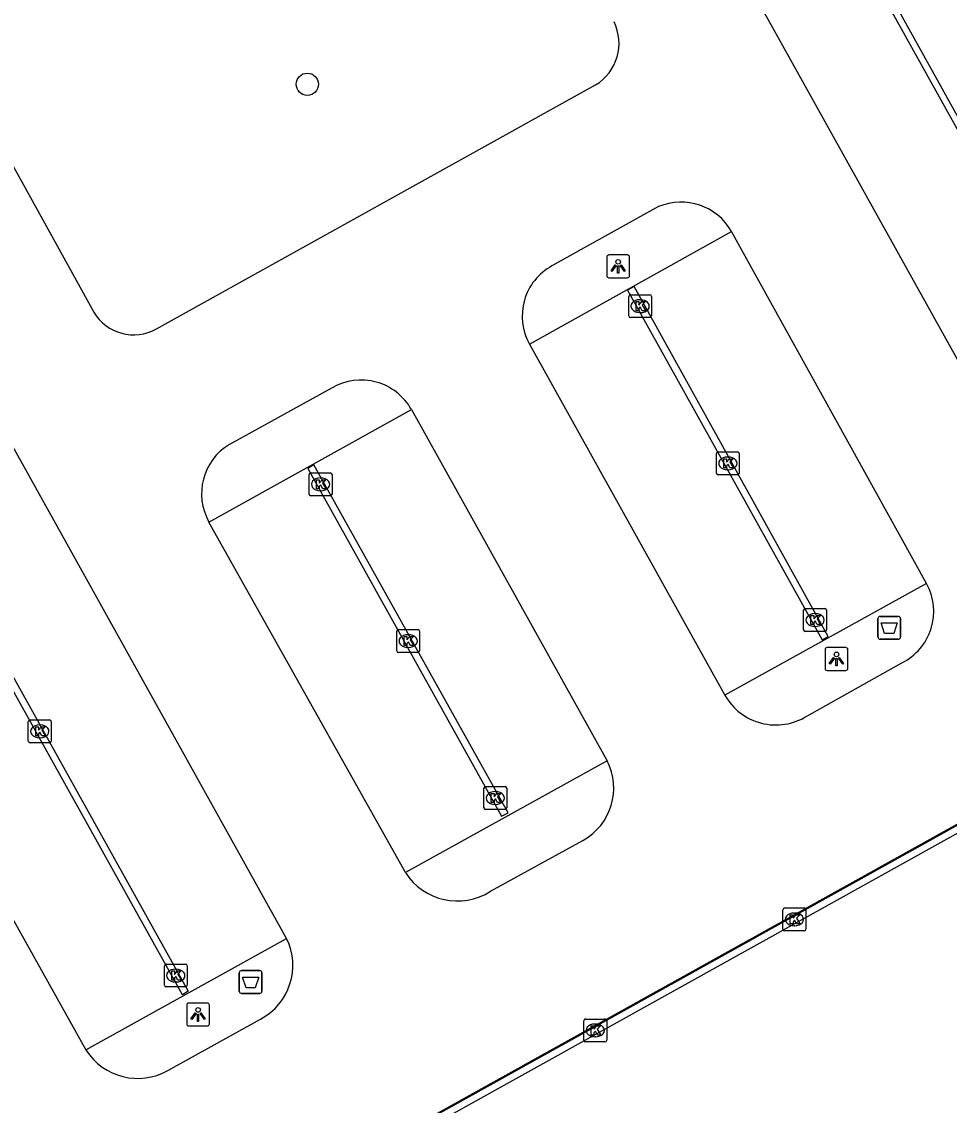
# Model space of a CAD drawing. Extents: x 156414 to 157775, y 382335 to 383765.
# Drawn here: x 157532.64 to 157573.19, y 382889.87 to 382937.27 of the extents above; entities that cross this region are included whole.
import ezdxf

# ---------------------------------------------------------------- set-up
doc = ezdxf.new("R2010")
doc.units = 0
for name, color, linetype in [('IMGEO_Afvalbak', 7, 'Continuous'), ('IMGEO_Boom', 7, 'Continuous'), ('IMGEO_Kolk', 7, 'Continuous'), ('IMGEO_Lichtpunt', 7, 'Continuous'), ('IMGEO_Parkeervlak_gesloten', 7, 'Continuous'), ('IMGEO_Parkeervlak_open', 7, 'Continuous'), ('IMGEO_Rijbaan_lokaal_gesloten', 7, 'Continuous'), ('IMGEO_Rijbaan_lokaal_open', 7, 'Continuous')]:
    doc.layers.add(name, color=color, linetype=linetype)

msp = doc.modelspace()

# ---------------------------------------------------------------- linework, layer by layer
at = {"layer": 'IMGEO_Afvalbak'}
for p, q in [((157570.071, 382910.359), (157570.071, 382911.159)), ((157570.071, 382911.159), (157570.071, 382910.359)), ((157570.171, 382911.259), (157570.961, 382911.259)), ((157570.961, 382911.259), (157570.171, 382911.259)), ((157571.061, 382911.159), (157571.061, 382910.359)), ((157571.061, 382910.359), (157571.061, 382911.159)), ((157570.961, 382910.259), (157570.171, 382910.259)), ((157570.171, 382910.259), (157570.961, 382910.259)), ((157542.253, 382895.768), (157543.043, 382895.768)), ((157543.043, 382895.768), (157542.253, 382895.768)), ((157542.153, 382894.868), (157542.153, 382895.668)), ((157542.153, 382895.668), (157542.153, 382894.868)), ((157543.143, 382895.668), (157543.143, 382894.868)), ((157543.143, 382894.868), (157543.143, 382895.668)), ((157543.043, 382894.768), (157542.253, 382894.768)), ((157542.253, 382894.768), (157543.043, 382894.768))]:
    msp.add_line(p, q, dxfattribs=at)
for points in [[(157570.214, 382910.973), (157570.918, 382910.973), (157570.769, 382910.503), (157570.363, 382910.503), (157570.214, 382910.973)], [(157542.296, 382895.482), (157543, 382895.482), (157542.851, 382895.012), (157542.445, 382895.012), (157542.296, 382895.482)]]:
    msp.add_lwpolyline(points, dxfattribs=at)
for centre, start, end in [((157570.171, 382911.159), 90, 180), ((157570.171, 382911.159), 90, 180), ((157570.961, 382911.159), 0, 90), ((157570.961, 382911.159), 360, 90), ((157570.171, 382910.359), 180, 270), ((157570.171, 382910.359), 180, 270), ((157570.961, 382910.359), 270, 0), ((157570.961, 382910.359), 270, 0), ((157542.253, 382895.668), 90, 180), ((157542.253, 382895.668), 90, 180), ((157543.043, 382895.668), 0, 90), ((157543.043, 382895.668), 360, 90), ((157542.253, 382894.868), 180, 270), ((157542.253, 382894.868), 180, 270), ((157543.043, 382894.868), 270, 0), ((157543.043, 382894.868), 270, 0)]:
    msp.add_arc(centre, 0.1, start, end, dxfattribs=at)
at = {"layer": 'IMGEO_Boom'}
msp.add_circle((157545.126, 382934.53), 0.489, dxfattribs=at)
at = {"layer": 'IMGEO_Kolk'}
for p, q in [((157559.176, 382924.4), (157559.176, 382925.252)), ((157559.251, 382925.326), (157560.103, 382925.326)), ((157559.664, 382925.106), (157559.689, 382925.106)), ((157560.177, 382925.252), (157560.177, 382924.4)), ((157560.103, 382924.326), (157559.251, 382924.326)), ((157559.687, 382924.546), (157559.662, 382924.546)), ((157563.086, 382918.449), (157563.938, 382918.449)), ((157563.011, 382917.523), (157563.011, 382918.375)), ((157563.499, 382918.229), (157563.524, 382918.229)), ((157564.012, 382918.375), (157564.012, 382917.523)), ((157545.279, 382917.535), (157546.131, 382917.535)), ((157563.522, 382917.669), (157563.497, 382917.669)), ((157545.204, 382916.609), (157545.204, 382917.461)), ((157545.692, 382917.315), (157545.717, 382917.315)), ((157546.205, 382917.461), (157546.205, 382916.609)), ((157563.938, 382917.449), (157563.086, 382917.449)), ((157545.715, 382916.755), (157545.69, 382916.755)), ((157546.131, 382916.535), (157545.279, 382916.535)), ((157566.824, 382910.672), (157566.824, 382911.524)), ((157566.899, 382911.598), (157567.751, 382911.598)), ((157567.312, 382911.378), (157567.337, 382911.378)), ((157567.825, 382911.524), (157567.825, 382910.672)), ((157549.035, 382909.752), (157549.035, 382910.604)), ((157549.11, 382910.678), (157549.962, 382910.678)), ((157549.523, 382910.458), (157549.548, 382910.458)), ((157550.036, 382910.604), (157550.036, 382909.752)), ((157567.751, 382910.598), (157566.899, 382910.598)), ((157567.335, 382910.818), (157567.31, 382910.818)), ((157549.962, 382909.678), (157549.11, 382909.678)), ((157549.546, 382909.898), (157549.521, 382909.898)), ((157532.928, 382905.802), (157532.928, 382906.654)), ((157533.003, 382906.728), (157533.855, 382906.728)), ((157533.929, 382906.654), (157533.929, 382905.802)), ((157533.416, 382906.508), (157533.441, 382906.508)), ((157533.855, 382905.728), (157533.003, 382905.728)), ((157533.439, 382905.948), (157533.414, 382905.948)), ((157552.919, 382903.815), (157553.771, 382903.815)), ((157552.844, 382902.889), (157552.844, 382903.741)), ((157553.332, 382903.595), (157553.357, 382903.595)), ((157553.845, 382903.741), (157553.845, 382902.889)), ((157553.771, 382902.815), (157552.919, 382902.815)), ((157553.355, 382903.035), (157553.33, 382903.035)), ((157565.921, 382897.578), (157565.921, 382898.43)), ((157565.996, 382898.504), (157566.848, 382898.504)), ((157566.409, 382898.284), (157566.434, 382898.284)), ((157566.922, 382898.43), (157566.922, 382897.578)), ((157566.432, 382897.724), (157566.407, 382897.724)), ((157566.848, 382897.504), (157565.996, 382897.504)), ((157538.875, 382895.124), (157538.875, 382895.976)), ((157538.95, 382896.05), (157539.802, 382896.05)), ((157539.363, 382895.83), (157539.388, 382895.83)), ((157539.876, 382895.976), (157539.876, 382895.124)), ((157539.386, 382895.27), (157539.361, 382895.27)), ((157539.802, 382895.05), (157538.95, 382895.05)), ((157557.213, 382892.722), (157557.213, 382893.574)), ((157557.288, 382893.648), (157558.14, 382893.648)), ((157557.701, 382893.428), (157557.726, 382893.428)), ((157558.214, 382893.574), (157558.214, 382892.722)), ((157557.724, 382892.868), (157557.699, 382892.868)), ((157558.14, 382892.648), (157557.288, 382892.648))]:
    msp.add_line(p, q, dxfattribs=at)
for points in [[(157559.176, 382924.4), (157559.176, 382925.252)], [(157559.251, 382925.326), (157560.103, 382925.326)], [(157560.177, 382925.252), (157560.177, 382924.4)], [(157559.497, 382925.026), (157559.62, 382925.026), (157559.62, 382924.875), (157559.75, 382925.026), (157559.914, 382925.026), (157559.768, 382924.875), (157559.921, 382924.626), (157559.769, 382924.626), (157559.684, 382924.79), (157559.62, 382924.723), (157559.62, 382924.626), (157559.497, 382924.626), (157559.497, 382925.026)], [(157560.103, 382924.326), (157559.251, 382924.326)], [(157563.086, 382918.449), (157563.938, 382918.449)], [(157563.011, 382917.523), (157563.011, 382918.375)], [(157563.332, 382918.149), (157563.455, 382918.149), (157563.455, 382917.998), (157563.585, 382918.149), (157563.749, 382918.149), (157563.603, 382917.998), (157563.756, 382917.749), (157563.604, 382917.749), (157563.519, 382917.913), (157563.455, 382917.846), (157563.455, 382917.749), (157563.332, 382917.749), (157563.332, 382918.149)], [(157564.012, 382918.375), (157564.012, 382917.523)], [(157545.279, 382917.535), (157546.131, 382917.535)], [(157545.204, 382916.609), (157545.204, 382917.461)], [(157545.525, 382917.235), (157545.648, 382917.235), (157545.648, 382917.084), (157545.778, 382917.235), (157545.942, 382917.235), (157545.796, 382917.084), (157545.949, 382916.835), (157545.797, 382916.835), (157545.712, 382916.999), (157545.648, 382916.932), (157545.648, 382916.835), (157545.525, 382916.835), (157545.525, 382917.235)], [(157546.205, 382917.461), (157546.205, 382916.609)], [(157563.938, 382917.449), (157563.086, 382917.449)], [(157546.131, 382916.535), (157545.279, 382916.535)], [(157566.824, 382910.672), (157566.824, 382911.524)], [(157566.899, 382911.598), (157567.751, 382911.598)], [(157567.825, 382911.524), (157567.825, 382910.672)], [(157567.145, 382911.298), (157567.268, 382911.298), (157567.268, 382911.147), (157567.398, 382911.298), (157567.562, 382911.298), (157567.416, 382911.147), (157567.569, 382910.898), (157567.417, 382910.898), (157567.332, 382911.062), (157567.268, 382910.995), (157567.268, 382910.898), (157567.145, 382910.898), (157567.145, 382911.298)], [(157549.035, 382909.752), (157549.035, 382910.604)], [(157549.11, 382910.678), (157549.962, 382910.678)], [(157550.036, 382910.604), (157550.036, 382909.752)], [(157567.751, 382910.598), (157566.899, 382910.598)], [(157549.356, 382910.378), (157549.479, 382910.378), (157549.479, 382910.227), (157549.609, 382910.378), (157549.773, 382910.378), (157549.627, 382910.227), (157549.78, 382909.978), (157549.628, 382909.978), (157549.543, 382910.142), (157549.479, 382910.075), (157549.479, 382909.978), (157549.356, 382909.978), (157549.356, 382910.378)], [(157549.962, 382909.678), (157549.11, 382909.678)], [(157532.928, 382905.802), (157532.928, 382906.654)], [(157533.003, 382906.728), (157533.855, 382906.728)], [(157533.929, 382906.654), (157533.929, 382905.802)], [(157533.249, 382906.428), (157533.372, 382906.428), (157533.372, 382906.277), (157533.502, 382906.428), (157533.666, 382906.428), (157533.52, 382906.277), (157533.673, 382906.028), (157533.521, 382906.028), (157533.436, 382906.192), (157533.372, 382906.125), (157533.372, 382906.028), (157533.249, 382906.028), (157533.249, 382906.428)], [(157533.855, 382905.728), (157533.003, 382905.728)], [(157552.919, 382903.815), (157553.771, 382903.815)], [(157552.844, 382902.889), (157552.844, 382903.741)], [(157553.165, 382903.515), (157553.288, 382903.515), (157553.288, 382903.364), (157553.418, 382903.515), (157553.582, 382903.515), (157553.436, 382903.364), (157553.589, 382903.115), (157553.437, 382903.115), (157553.352, 382903.279), (157553.288, 382903.212), (157553.288, 382903.115), (157553.165, 382903.115), (157553.165, 382903.515)], [(157553.845, 382903.741), (157553.845, 382902.889)], [(157553.771, 382902.815), (157552.919, 382902.815)], [(157565.921, 382897.578), (157565.921, 382898.43)], [(157565.996, 382898.504), (157566.848, 382898.504)], [(157566.242, 382898.204), (157566.365, 382898.204), (157566.365, 382898.053), (157566.495, 382898.204), (157566.659, 382898.204), (157566.513, 382898.053), (157566.666, 382897.804), (157566.514, 382897.804), (157566.429, 382897.968), (157566.365, 382897.901), (157566.365, 382897.804), (157566.242, 382897.804), (157566.242, 382898.204)], [(157566.922, 382898.43), (157566.922, 382897.578)], [(157566.848, 382897.504), (157565.996, 382897.504)], [(157538.875, 382895.124), (157538.875, 382895.976)], [(157538.95, 382896.05), (157539.802, 382896.05)], [(157539.196, 382895.75), (157539.319, 382895.75), (157539.319, 382895.599), (157539.449, 382895.75), (157539.613, 382895.75), (157539.467, 382895.599), (157539.62, 382895.35), (157539.468, 382895.35), (157539.383, 382895.514), (157539.319, 382895.447), (157539.319, 382895.35), (157539.196, 382895.35), (157539.196, 382895.75)], [(157539.876, 382895.976), (157539.876, 382895.124)], [(157539.802, 382895.05), (157538.95, 382895.05)], [(157557.213, 382892.722), (157557.213, 382893.574)], [(157557.288, 382893.648), (157558.14, 382893.648)], [(157557.534, 382893.348), (157557.657, 382893.348), (157557.657, 382893.197), (157557.787, 382893.348), (157557.951, 382893.348), (157557.805, 382893.197), (157557.958, 382892.948), (157557.806, 382892.948), (157557.721, 382893.112), (157557.657, 382893.045), (157557.657, 382892.948), (157557.534, 382892.948), (157557.534, 382893.348)], [(157558.214, 382893.574), (157558.214, 382892.722)], [(157558.14, 382892.648), (157557.288, 382892.648)]]:
    msp.add_lwpolyline(points, dxfattribs=at)
for centre, start, end in [((157559.253, 382925.25), 91.552, 178.448), ((157559.253, 382925.25), 91.552, 178.448), ((157560.101, 382925.25), 1.552, 88.448), ((157560.101, 382925.25), 1.552, 88.448), ((157559.253, 382924.402), 181.552, 268.448), ((157559.253, 382924.402), 181.552, 268.448), ((157560.101, 382924.402), 271.552, 358.448), ((157560.101, 382924.402), 271.552, 358.448), ((157563.088, 382918.373), 91.552, 178.448), ((157563.088, 382918.373), 91.552, 178.448), ((157563.936, 382918.373), 1.552, 88.448), ((157563.936, 382918.373), 1.552, 88.448), ((157545.281, 382917.459), 91.552, 178.448), ((157545.281, 382917.459), 91.552, 178.448), ((157546.129, 382917.459), 1.552, 88.448), ((157546.129, 382917.459), 1.552, 88.448), ((157563.088, 382917.525), 181.552, 268.448), ((157563.088, 382917.525), 181.552, 268.448), ((157563.936, 382917.525), 271.552, 358.448), ((157563.936, 382917.525), 271.552, 358.448), ((157545.281, 382916.611), 181.552, 268.448), ((157545.281, 382916.611), 181.552, 268.448), ((157546.129, 382916.611), 271.552, 358.448), ((157546.129, 382916.611), 271.552, 358.448), ((157566.901, 382911.522), 91.552, 178.448), ((157566.901, 382911.522), 91.552, 178.448), ((157567.749, 382911.522), 1.552, 88.448), ((157567.749, 382911.522), 1.552, 88.448), ((157549.112, 382910.602), 91.552, 178.448), ((157549.112, 382910.602), 91.552, 178.448), ((157549.96, 382910.602), 1.552, 88.448), ((157549.96, 382910.602), 1.552, 88.448), ((157566.901, 382910.674), 181.552, 268.448), ((157566.901, 382910.674), 181.552, 268.448), ((157567.749, 382910.674), 271.552, 358.448), ((157567.749, 382910.674), 271.552, 358.448), ((157549.112, 382909.754), 181.552, 268.448), ((157549.112, 382909.754), 181.552, 268.448), ((157549.96, 382909.754), 271.552, 358.448), ((157549.96, 382909.754), 271.552, 358.448), ((157533.005, 382906.652), 91.552, 178.448), ((157533.005, 382906.652), 91.552, 178.448), ((157533.853, 382906.652), 1.552, 88.448), ((157533.853, 382906.652), 1.552, 88.448), ((157533.005, 382905.804), 181.552, 268.448), ((157533.005, 382905.804), 181.552, 268.448), ((157533.853, 382905.804), 271.552, 358.448), ((157533.853, 382905.804), 271.552, 358.448), ((157552.921, 382903.739), 91.552, 178.448), ((157552.921, 382903.739), 91.552, 178.448), ((157553.769, 382903.739), 1.552, 88.448), ((157553.769, 382903.739), 1.552, 88.448), ((157552.921, 382902.891), 181.552, 268.448), ((157552.921, 382902.891), 181.552, 268.448), ((157553.769, 382902.891), 271.552, 358.448), ((157553.769, 382902.891), 271.552, 358.448), ((157565.998, 382898.428), 91.552, 178.448), ((157565.998, 382898.428), 91.552, 178.448), ((157566.846, 382898.428), 1.552, 88.448), ((157566.846, 382898.428), 1.552, 88.448), ((157565.998, 382897.58), 181.552, 268.448), ((157565.998, 382897.58), 181.552, 268.448), ((157566.846, 382897.58), 271.552, 358.448), ((157566.846, 382897.58), 271.552, 358.448), ((157538.952, 382895.974), 91.552, 178.448), ((157538.952, 382895.974), 91.552, 178.448), ((157539.8, 382895.974), 1.552, 88.448), ((157539.8, 382895.974), 1.552, 88.448), ((157538.952, 382895.126), 181.552, 268.448), ((157538.952, 382895.126), 181.552, 268.448), ((157539.8, 382895.126), 271.552, 358.448), ((157539.8, 382895.126), 271.552, 358.448), ((157557.29, 382893.572), 91.552, 178.448), ((157557.29, 382893.572), 91.552, 178.448), ((157558.138, 382893.572), 1.552, 88.448), ((157558.138, 382893.572), 1.552, 88.448), ((157557.29, 382892.724), 181.552, 268.448), ((157557.29, 382892.724), 181.552, 268.448), ((157558.138, 382892.724), 271.552, 358.448), ((157558.138, 382892.724), 271.552, 358.448)]:
    msp.add_arc(centre, 0.0765, start, end, dxfattribs=at)
for centre, major_axis, ratio, start_param, end_param in [((157559.663, 382924.826), (-0.387, 0.002), 0.722429, 4.712389, 7.853982), ((157559.688, 382924.826), (-0.39, 0.002), 0.717154, 1.570796, 4.712389), ((157563.498, 382917.949), (-0.387, 0.002), 0.722429, 4.712389, 7.853982), ((157563.523, 382917.949), (-0.39, 0.002), 0.717154, 1.570796, 4.712389), ((157545.691, 382917.035), (-0.387, 0.002), 0.722429, 4.712389, 7.853982), ((157545.716, 382917.035), (-0.39, 0.002), 0.717154, 1.570796, 4.712389), ((157567.311, 382911.098), (-0.387, 0.002), 0.722429, 4.712389, 7.853982), ((157567.336, 382911.098), (-0.39, 0.002), 0.717154, 1.570796, 4.712389), ((157549.522, 382910.178), (-0.387, 0.002), 0.722429, 4.712389, 7.853982), ((157549.547, 382910.178), (-0.39, 0.002), 0.717154, 1.570796, 4.712389), ((157533.415, 382906.228), (-0.387, 0.002), 0.722429, 4.712389, 7.853982), ((157533.44, 382906.228), (-0.39, 0.002), 0.717154, 1.570796, 4.712389), ((157553.331, 382903.315), (-0.387, 0.002), 0.722429, 4.712389, 7.853982), ((157553.356, 382903.315), (-0.39, 0.002), 0.717154, 1.570796, 4.712389), ((157566.408, 382898.004), (-0.387, 0.002), 0.722429, 4.712389, 7.853982), ((157566.433, 382898.004), (-0.39, 0.002), 0.717154, 1.570796, 4.712389), ((157539.362, 382895.55), (-0.387, 0.002), 0.722429, 4.712389, 7.853982), ((157539.387, 382895.55), (-0.39, 0.002), 0.717154, 1.570796, 4.712389), ((157557.7, 382893.148), (-0.387, 0.002), 0.722429, 4.712389, 7.853982), ((157557.725, 382893.148), (-0.39, 0.002), 0.717154, 1.570796, 4.712389)]:
    msp.add_ellipse(centre, major_axis=major_axis, ratio=ratio, start_param=start_param, end_param=end_param, dxfattribs=at)
at = {"layer": 'IMGEO_Lichtpunt'}
for p, q in [((157559.119, 382927.064), (157558.311, 382927.064)), ((157559.119, 382927.064), (157558.311, 382927.064)), ((157558.217, 382926.969), (157558.217, 382926.162)), ((157558.217, 382926.969), (157558.217, 382926.162)), ((157559.213, 382926.162), (157559.213, 382926.969)), ((157559.213, 382926.162), (157559.213, 382926.969)), ((157558.311, 382926.068), (157559.119, 382926.068)), ((157558.311, 382926.068), (157559.119, 382926.068)), ((157567.761, 382909.797), (157567.761, 382908.99)), ((157567.761, 382909.797), (157567.761, 382908.99)), ((157568.663, 382909.892), (157567.855, 382909.892)), ((157568.663, 382909.892), (157567.855, 382909.892)), ((157568.757, 382908.99), (157568.757, 382909.797)), ((157568.757, 382908.99), (157568.757, 382909.797)), ((157567.855, 382908.896), (157568.663, 382908.896)), ((157567.855, 382908.896), (157568.663, 382908.896)), ((157540.754, 382894.343), (157539.946, 382894.343)), ((157540.754, 382894.343), (157539.946, 382894.343)), ((157539.852, 382894.248), (157539.852, 382893.441)), ((157539.852, 382894.248), (157539.852, 382893.441)), ((157540.848, 382893.441), (157540.848, 382894.248)), ((157540.848, 382893.441), (157540.848, 382894.248)), ((157539.946, 382893.347), (157540.754, 382893.347)), ((157539.946, 382893.347), (157540.754, 382893.347))]:
    msp.add_line(p, q, dxfattribs=at)
for points in [[(157558.591, 382926.633), (157558.63, 382926.605), (157558.442, 382926.343), (157558.404, 382926.37), (157558.591, 382926.633)], [(157558.693, 382926.585), (157558.74, 382926.585), (157558.74, 382926.263), (157558.693, 382926.263), (157558.693, 382926.585)], [(157558.803, 382926.605), (157558.841, 382926.632), (157559.028, 382926.37), (157558.989, 382926.342), (157558.803, 382926.605)], [(157568.135, 382909.461), (157568.174, 382909.433), (157567.986, 382909.171), (157567.948, 382909.198), (157568.135, 382909.461)], [(157568.347, 382909.433), (157568.385, 382909.46), (157568.572, 382909.198), (157568.533, 382909.17), (157568.347, 382909.433)], [(157568.237, 382909.413), (157568.284, 382909.413), (157568.284, 382909.091), (157568.237, 382909.091), (157568.237, 382909.413)], [(157540.226, 382893.912), (157540.265, 382893.884), (157540.077, 382893.622), (157540.039, 382893.649), (157540.226, 382893.912)], [(157540.328, 382893.864), (157540.375, 382893.864), (157540.375, 382893.542), (157540.328, 382893.542), (157540.328, 382893.864)], [(157540.438, 382893.884), (157540.476, 382893.911), (157540.663, 382893.649), (157540.624, 382893.621), (157540.438, 382893.884)]]:
    msp.add_lwpolyline(points, dxfattribs=at)
for centre in [(157558.716, 382926.767), (157568.26, 382909.595), (157540.351, 382894.046)]:
    msp.add_circle(centre, 0.0994, dxfattribs=at)
for centre, start, end in [((157558.311, 382926.969), 90, 180), ((157558.311, 382926.969), 90, 180), ((157559.119, 382926.969), 0, 90), ((157559.119, 382926.969), 0, 90), ((157558.311, 382926.162), 180, 270), ((157558.311, 382926.162), 180, 270), ((157559.119, 382926.162), 270, 0), ((157559.119, 382926.162), 270, 360), ((157567.855, 382909.797), 90, 180), ((157567.855, 382909.797), 90, 180), ((157568.663, 382909.797), 0, 90), ((157568.663, 382909.797), 0, 90), ((157567.855, 382908.99), 180, 270), ((157567.855, 382908.99), 180, 270), ((157568.663, 382908.99), 270, 0), ((157568.663, 382908.99), 270, 360), ((157539.946, 382894.248), 90, 180), ((157539.946, 382894.248), 90, 180), ((157540.754, 382894.248), 0, 90), ((157540.754, 382894.248), 0, 90), ((157539.946, 382893.441), 180, 270), ((157539.946, 382893.441), 180, 270), ((157540.754, 382893.441), 270, 0), ((157540.754, 382893.441), 270, 360)]:
    msp.add_arc(centre, 0.0946, start, end, dxfattribs=at)
at = {"layer": 'IMGEO_Parkeervlak_gesloten'}
for points in [[(157554.836, 382923.168), (157563.67, 382928.097)], [(157572.2, 382912.7), (157563.381, 382907.812)], [(157535.448, 382892.294), (157544.219, 382897.172)]]:
    msp.add_lwpolyline(points, dxfattribs=at)
at = {"layer": 'IMGEO_Parkeervlak_open'}
for points in [[(157540.826, 382915.384), (157549.679, 382920.305)], [(157558.231, 382904.945), (157549.413, 382900.052)]]:
    msp.add_lwpolyline(points, dxfattribs=at)
at = {"layer": 'IMGEO_Rijbaan_lokaal_gesloten'}
for points in [[(157555.465, 382954.994), (157577.406, 382915.574)], [(157527.324, 382939.88), (157535.787, 382924.57)], [(157544.219, 382897.172), (157522.284, 382936.595)], [(157538.533, 382923.84), (157557.726, 382934.5)], [(157513.448, 382931.682), (157535.448, 382892.294)], [(157560.484, 382929.178), (157555.818, 382926.585)], [(157572.2, 382912.7), (157563.67, 382928.097)], [(157554.836, 382923.168), (157563.381, 382907.812)], [(157546.208, 382921.259), (157541.719, 382918.777)], [(157549.679, 382920.305), (157558.231, 382904.945)], [(157549.413, 382900.052), (157540.826, 382915.384)], [(157566.967, 382906.896), (157571.116, 382909.22)], [(157576.488, 382903.809), (157540.296, 382883.67), (157498.309, 382860.306), (157498.402, 382860.146)], [(157553.139, 382899.234), (157557.178, 382901.46)], [(157539.03, 382891.396), (157543.083, 382893.647)]]:
    msp.add_lwpolyline(points, dxfattribs=at)
for centre, radius, start, end in [((157556.617, 382936.327), 2.137, 301.2695, 26.1576), ((157561.47, 382926.849), 2.529, 29.5675, 112.9487), ((157557.021, 382924.39), 2.503, 118.721, 209.2111), ((157537.528, 382925.591), 2.019, 210.3812, 299.8443), ((157547.472, 382919.067), 2.53, 29.2833, 119.9804), ((157543.021, 382916.62), 2.52, 121.1267, 209.3829), ((157569.976, 382911.484), 2.535, 296.7293, 28.6676), ((157565.613, 382909.073), 2.564, 209.4643, 301.8775), ((157555.898, 382903.748), 2.622, 299.2179, 27.1575), ((157551.686, 382901.509), 2.699, 212.6564, 302.5792), ((157541.829, 382895.997), 2.664, 298.0915, 26.1834), ((157537.712, 382893.731), 2.681, 212.4038, 299.4485)]:
    msp.add_arc(centre, radius, start, end, dxfattribs=at)
at = {"layer": 'IMGEO_Rijbaan_lokaal_open'}
for points in [[(157581.864, 382918.166), (157581.624, 382918.041), (157559.768, 382957.333), (157560.023, 382957.504), (157581.864, 382918.166)], [(157539.92, 382894.869), (157539.669, 382894.703), (157517.795, 382933.976), (157518.054, 382934.134), (157539.92, 382894.869)], [(157559.41, 382925.693), (157559.126, 382925.533), (157567.633, 382910.239), (157567.899, 382910.383), (157559.41, 382925.693)], [(157545.41, 382917.882), (157545.146, 382917.728), (157553.615, 382902.525), (157553.91, 382902.668), (157545.41, 382917.882)], [(157576.608, 382903.488), (157576.463, 382903.749), (157498.625, 382860.437), (157498.759, 382860.181), (157576.608, 382903.488)]]:
    msp.add_lwpolyline(points, dxfattribs=at)

doc.saveas('drawing.dxf')
